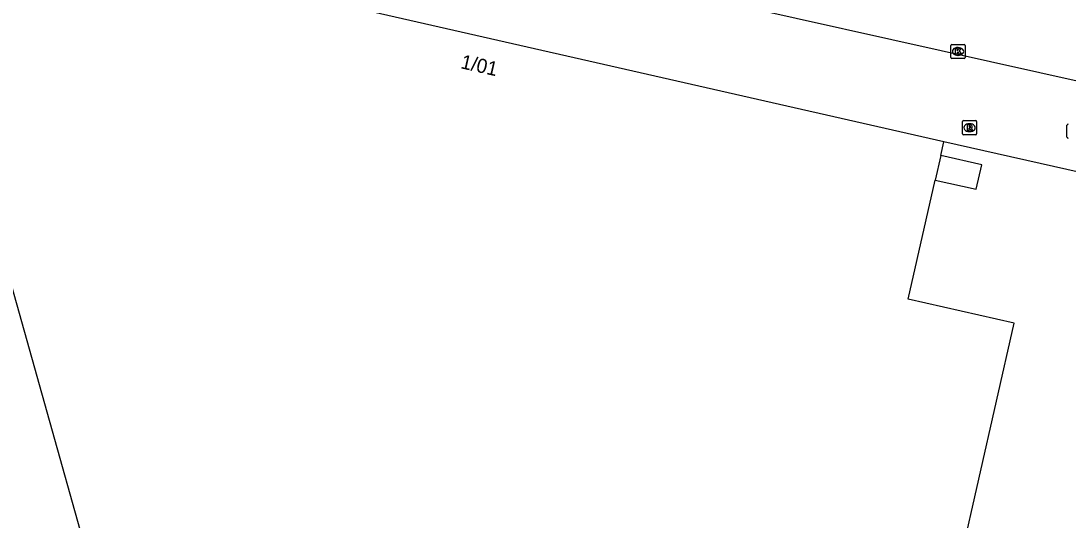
# Model space of a CAD drawing. Extents: x 161771 to 163125, y 382479 to 383177.
# Drawn here: x 162811.2 to 162885.1, y 382873.1 to 382908.3 of the extents above; entities that cross this region are included whole.
import ezdxf

# ---------------------------------------------------------------- set-up
doc = ezdxf.new("R2010")
doc.units = 0
for name, color, linetype in [('IMGEO_Kolk', 7, 'Continuous'), ('IMGEO_Pand', 7, 'Continuous'), ('IMGEO_Pand_nummerreeks', 7, 'Continuous'), ('IMGEO_Parkeervlak_open', 7, 'Continuous'), ('IMGEO_Rijbaan_lokaal_gesloten', 7, 'Continuous'), ('IMGEO_Rioolput', 7, 'Continuous')]:
    doc.layers.add(name, color=color, linetype=linetype)

msp = doc.modelspace()

# ---------------------------------------------------------------- linework, layer by layer
at = {"layer": 'IMGEO_Kolk'}
for p, q in [((162876.825, 382905.716), (162876.825, 382906.568)), ((162876.9, 382906.642), (162877.752, 382906.642)), ((162877.313, 382906.422), (162877.338, 382906.422)), ((162877.826, 382906.568), (162877.826, 382905.716)), ((162877.752, 382905.642), (162876.9, 382905.642)), ((162877.336, 382905.862), (162877.311, 382905.862))]:
    msp.add_line(p, q, dxfattribs=at)
for points in [[(162876.825, 382905.716), (162876.825, 382906.568)], [(162876.9, 382906.642), (162877.752, 382906.642)], [(162877.146, 382906.342), (162877.269, 382906.342), (162877.269, 382906.191), (162877.399, 382906.342), (162877.563, 382906.342), (162877.417, 382906.191), (162877.57, 382905.942), (162877.418, 382905.942), (162877.333, 382906.106), (162877.269, 382906.039), (162877.269, 382905.942), (162877.146, 382905.942), (162877.146, 382906.342)], [(162877.826, 382906.568), (162877.826, 382905.716)], [(162877.752, 382905.642), (162876.9, 382905.642)]]:
    msp.add_lwpolyline(points, dxfattribs=at)
for centre, start, end in [((162876.902, 382906.566), 91.55205, 178.44795), ((162876.902, 382906.566), 91.55205, 178.44795), ((162877.75, 382906.566), 1.55205, 88.44795), ((162877.75, 382906.566), 1.55205, 88.44795), ((162876.902, 382905.718), 181.55205, 268.44795), ((162876.902, 382905.718), 181.55205, 268.44795), ((162877.75, 382905.718), 271.55205, 358.44795), ((162877.75, 382905.718), 271.55205, 358.44795)]:
    msp.add_arc(centre, 0.0765, start, end, dxfattribs=at)
for centre, major_axis, ratio, start_param, end_param in [((162877.312, 382906.142), (-0.387, 0.002), 0.722429, 4.712389, 7.853982), ((162877.337, 382906.142), (-0.39, 0.002), 0.717154, 1.570796, 4.712389)]:
    msp.add_ellipse(centre, major_axis=major_axis, ratio=ratio, start_param=start_param, end_param=end_param, dxfattribs=at)
at = {"layer": 'IMGEO_Pand'}
for points in [[(162876.336, 382899.767), (162803.049, 382916.435)], [(162803.049, 382916.435), (162808.216, 382897.916), (162816.468, 382868.551)], [(162876.116, 382898.801), (162876.336, 382899.767)], [(162876.116, 382898.801), (162875.723, 382897.073)], [(162875.723, 382897.073), (162878.617, 382896.415), (162879.01, 382898.143), (162876.116, 382898.801)], [(162853.189, 382777.985), (162855.632, 382788.726), (162844.984, 382791.148), (162852.348, 382823.529), (162858.933, 382822.031), (162863.193, 382840.764), (162867.289, 382839.832), (162871.398, 382857.899), (162867.183, 382858.857), (162870.201, 382872.129), (162877.539, 382870.46), (162881.293, 382886.967), (162873.812, 382888.668), (162875.723, 382897.073)]]:
    msp.add_lwpolyline(points, dxfattribs=at)
at = {"layer": 'IMGEO_Parkeervlak_open'}
msp.add_lwpolyline([(162908.947, 382892.427), (162876.336, 382899.767)], dxfattribs=at)
at = {"layer": 'IMGEO_Rijbaan_lokaal_gesloten'}
msp.add_lwpolyline([(162695.369, 382946.761), (162726.206, 382939.846), (162784.791, 382926.705), (162858.949, 382910.073), (162962.277, 382886.988)], dxfattribs=at)
at = {"layer": 'IMGEO_Rioolput'}
for p, q in [((162877.639, 382900.339), (162877.639, 382901.191)), ((162877.714, 382901.265), (162878.566, 382901.265)), ((162878.64, 382901.191), (162878.64, 382900.339)), ((162878.15, 382900.485), (162878.125, 382900.485)), ((162878.127, 382901.045), (162878.152, 382901.045)), ((162885.012, 382900.089), (162885.012, 382900.941)), ((162878.566, 382900.265), (162877.714, 382900.265))]:
    msp.add_line(p, q, dxfattribs=at)
for points in [[(162877.639, 382900.339), (162877.639, 382901.191)], [(162877.714, 382901.265), (162878.566, 382901.265)], [(162878.64, 382901.191), (162878.64, 382900.339)], [(162878.228, 382900.963), (162877.976, 382900.965), (162877.976, 382900.565)], [(162877.976, 382900.565), (162878.1, 382900.565), (162878.1, 382900.727), (162878.111, 382900.727)], [(162878.154, 382900.884), (162878.1, 382900.884), (162878.1, 382900.803)], [(162878.1, 382900.803), (162878.152, 382900.803)], [(162878.158, 382900.698), (162878.229, 382900.565), (162878.369, 382900.565), (162878.304, 382900.691)], [(162885.012, 382900.089), (162885.012, 382900.941)], [(162878.566, 382900.265), (162877.714, 382900.265)]]:
    msp.add_lwpolyline(points, dxfattribs=at)
for centre, radius, start, end in [((162877.716, 382901.189), 0.0765, 91.55205, 178.44795), ((162877.716, 382901.189), 0.0765, 91.55205, 178.44795), ((162878.564, 382901.189), 0.0765, 1.55205, 88.44795), ((162878.564, 382901.189), 0.0765, 1.55205, 88.44795), ((162878.11, 382900.674), 0.0533, 26.02933, 88.69889), ((162878.136, 382900.992), 0.19, 274.7715, 282.96867), ((162878.16, 382900.788), 0.0964, 77.00612, 93.18647), ((162878.174, 382900.845), 0.0378, 276.66336, 79.67722), ((162878.227, 382900.853), 0.109, 350.36119, 89.41601), ((162878.225, 382900.853), 0.112, 277.58423, 350.98172), ((162878.209, 382900.638), 0.108, 29.51342, 73.79051), ((162885.089, 382900.939), 0.0765, 91.55205, 178.44795), ((162885.089, 382900.939), 0.0765, 91.55205, 178.44795), ((162877.716, 382900.341), 0.0765, 181.55205, 268.44795), ((162877.716, 382900.341), 0.0765, 181.55205, 268.44795), ((162878.564, 382900.341), 0.0765, 271.55205, 358.44795), ((162878.564, 382900.341), 0.0765, 271.55205, 358.44795), ((162885.089, 382900.091), 0.0765, 181.55205, 268.44795), ((162885.089, 382900.091), 0.0765, 181.55205, 268.44795)]:
    msp.add_arc(centre, radius, start, end, dxfattribs=at)
for centre, major_axis, ratio, start_param, end_param in [((162878.126, 382900.765), (-0.387, 0.002), 0.722429, 4.712389, 7.853982), ((162878.151, 382900.765), (-0.39, 0.002), 0.717154, 1.570796, 4.712389)]:
    msp.add_ellipse(centre, major_axis=major_axis, ratio=ratio, start_param=start_param, end_param=end_param, dxfattribs=at)

# ---------------------------------------------------------------- texts
at = {"layer": 'IMGEO_Pand_nummerreeks'}
msp.add_text('1/01', height=1, rotation=347.18866, dxfattribs=at).set_placement((162842.19, 382904.969))

doc.saveas('drawing.dxf')
